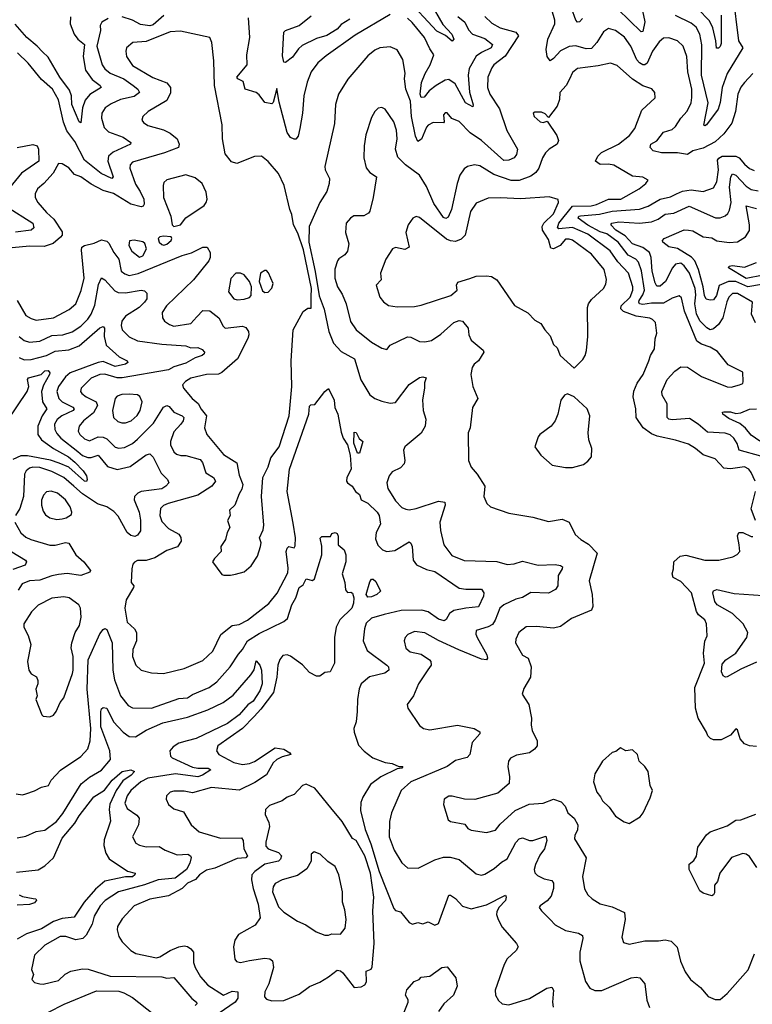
# Model space of a CAD drawing. Extents: x 1954683 to 2060285, y 904798 to 1016299.
# Tile 363 of 472: x 2011239 to 2015501, y 989902 to 995628. Entities that reach past the tile are written whole.
import ezdxf

# ---------------------------------------------------------------- set-up
doc = ezdxf.new("R2010")
doc.units = 0

msp = doc.modelspace()

# ---------------------------------------------------------------- linework, layer by layer
at = {"layer": '0CON10XD'}
for points in [[(2015387.8, 995775), (2015421.1, 995505), (2015445.3, 995465), (2015354.5, 995315.5), (2015326.1, 995235), (2015314.1, 995145.9), (2015302.2, 995107.8), (2015235, 995016), (2015225, 995010.6), (2015219.2, 995015), (2015243.3, 995145), (2015205.2, 995305), (2015207.7, 995482.3), (2015195.7, 995545), (2015174.7, 995585), (2015145, 995608.8), (2015055, 995653.6)], [(2013628.9, 995725), (2013700.8, 995600.8), (2013753.8, 995545), (2013765.4, 995514.6), (2013755, 995503.5), (2013715.9, 995535.9), (2013665, 995561.8), (2013485, 995757.8)], [(2014849.5, 995745), (2014876.6, 995616.6), (2014865, 995559.2), (2014855, 995558.1), (2014719.6, 995689.6)], [(2015505, 995315.5), (2015456.4, 995263.6), (2015433.6, 995236.4), (2015416.8, 995195), (2015402.7, 995095), (2015382.5, 995027.5), (2015335.9, 994964.1), (2015285, 994918.5), (2015215, 994881.8), (2015155, 994865.3), (2015125, 994845.3), (2015065, 994853.8), (2014973.5, 994853.5), (2014925, 994865.5), (2014906.4, 994885), (2014911.1, 994905), (2014946.5, 994923.5), (2014985, 994974.4), (2015035, 994989.2), (2015055, 995007.3), (2015084.6, 995055), (2015122.7, 995097.3), (2015144.7, 995145), (2015150, 995175), (2015148.8, 995225), (2015126.5, 995325), (2015119.7, 995415), (2015098.5, 995475), (2015065.8, 995505), (2015015, 995523.5), (2014985, 995521.1), (2014959.5, 995500.5), (2014921.2, 995445), (2014889.3, 995375), (2014875, 995365.9), (2014865, 995366.8), (2014845, 995377.1), (2014828.4, 995395), (2014794.1, 995475), (2014757.2, 995527.2), (2014705, 995566.4), (2014665, 995576.5), (2014635, 995557.1), (2014597.5, 995495), (2014565, 995461.1), (2014535, 995459.1), (2014475, 995476.8), (2014435, 995473.2), (2014385, 995446.6), (2014345, 995401.8), (2014325, 995390), (2014306.7, 995415), (2014302.7, 995455), (2014311, 995515), (2014351.3, 995605), (2014352, 995625), (2014333.8, 995685)], [(2014513.3, 995635), (2014495, 995615.7), (2014485, 995614.3), (2014475, 995626.2), (2014449.2, 995695)], [(2015320.3, 995655), (2015320.5, 995490.5), (2015315, 995472.2), (2015305, 995463.1), (2015292.1, 995462.1), (2015289.7, 995505), (2015271, 995581), (2015251.9, 995621.9), (2015185, 995691.1)], [(2011534.1, 995645.9), (2011533.3, 995605), (2011555.9, 995545), (2011577.5, 995515), (2011616.6, 995485), (2011607.5, 995415), (2011621.4, 995335), (2011660.3, 995280.3), (2011707.1, 995245), (2011711.9, 995235), (2011646.6, 995193.4), (2011619.9, 995160.1), (2011604.2, 995115), (2011595, 995028.8), (2011585, 995034.3), (2011542.4, 995135), (2011540.9, 995185), (2011529.5, 995219.5), (2011473.1, 995295), (2011405, 995410), (2011371.5, 995441.5), (2011341.2, 995475), (2011280.6, 995525), (2011211.5, 995601.5)], [(2011754, 995636), (2011716.9, 995615), (2011707.8, 995595), (2011708.2, 995565), (2011687.9, 995475), (2011718.6, 995365), (2011735, 995342), (2011765, 995318.4), (2011844.5, 995284.5), (2011899.6, 995245), (2011925.5, 995225), (2011935.5, 995205), (2011905, 995182.3), (2011825.7, 995165), (2011770.2, 995139.8)], [(2012077.7, 995652.3), (2012015, 995598.9), (2011995, 995591.9), (2011941.2, 995601.2), (2011894.3, 995625), (2011835, 995644.5)], [(2013395, 995659.1), (2013191, 995539), (2013021.9, 995418.1), (2012973.2, 995376.8), (2012935.4, 995324.6), (2012911.2, 995265), (2012891.1, 995185), (2012884.6, 995085.4), (2012867.8, 994995), (2012858.3, 994951.7), (2012846.3, 994933.7), (2012835, 994932.7), (2012815, 994943.8), (2012795, 994972.5), (2012748.5, 995148.5), (2012735, 995227.5), (2012713.8, 995146.2), (2012705, 995140), (2012665, 995146), (2012632, 995192), (2012615.4, 995205.4), (2012551.4, 995225), (2012539.4, 995269.4), (2012508.6, 995285), (2012501.3, 995295), (2012562.7, 995365), (2012560.4, 995425), (2012578.5, 995525), (2012569.7, 995639.7)], [(2013158.8, 995631.2), (2013109.9, 995600.1), (2013085, 995573.7), (2013025, 995537.3), (2012965, 995519.2), (2012882.4, 995477.6), (2012860.5, 995459.5), (2012825, 995410), (2012785, 995380), (2012775, 995382), (2012767.8, 995417.8), (2012774.7, 995555.3), (2012785, 995565.5), (2012865, 995594.2), (2012935, 995650)], [(2013945, 995647.8), (2013985, 995608.5), (2014035, 995580.3), (2014125, 995556.6), (2014140, 995535), (2014064.2, 995415.8), (2013997.5, 995365), (2013985, 995348.6), (2013963.2, 995295), (2013960.4, 995235), (2013974.8, 995194.8), (2014030.6, 995110.6), (2014073.4, 994983.4), (2014134.3, 994875), (2014130, 994845), (2014115.9, 994824.1), (2014085, 994811.8), (2014055, 994809.1), (2013925, 994926), (2013860.5, 994970.5), (2013795, 995037.1), (2013753.6, 995053.6), (2013725, 995087.5), (2013713.4, 995086.6), (2013704.3, 995075), (2013709.2, 995035), (2013705, 995028.8), (2013645, 995030.9), (2013615.4, 995015), (2013605, 995003.6), (2013576.6, 994933.4), (2013555, 994920.6), (2013540.8, 994950.8), (2013517.9, 995065), (2013513.4, 995155), (2013485.9, 995225), (2013476.7, 995285), (2013481.7, 995318.3), (2013466.9, 995396.9), (2013435, 995452.5), (2013395, 995470.6), (2013335, 995464.5), (2013305, 995451.5), (2013265, 995418.6), (2013147.8, 995282.2), (2013093.3, 995195), (2013075.4, 995135), (2013069.6, 995025), (2013014.4, 994775), (2013016.9, 994755), (2013041.5, 994705), (2013039.4, 994675), (2013025, 994630), (2012984.7, 994565.3), (2012923.5, 994425), (2012920.4, 994335), (2012956.9, 994163.1), (2012981.4, 994021.4), (2013010.2, 993945), (2013037.5, 993815), (2013065, 993746.7), (2013108.6, 993698.6), (2013186.7, 993656.7), (2013224.2, 993534.2), (2013275, 993447.1), (2013305, 993424.3), (2013345, 993409.4), (2013395, 993398.1), (2013425, 993401.4), (2013505, 993505.7), (2013565, 993547.3), (2013585, 993550.5), (2013603.3, 993545), (2013594.1, 993515.9), (2013594.7, 993485), (2013582.7, 993417.3), (2013585.3, 993355.3), (2013602.3, 993305), (2013597.1, 993265), (2013575, 993224.5), (2013493.5, 993156.5), (2013480, 993145), (2013471.9, 993125), (2013480, 993065), (2013475.8, 993045), (2013455, 993022), (2013405, 992998.8), (2013387.5, 992975), (2013375.6, 992935), (2013381.4, 992901.4), (2013425, 992830.8), (2013462.2, 992792.2), (2013485, 992781.4), (2013505, 992778.6), (2013545, 992785.5), (2013675, 992827.3), (2013713, 992823), (2013714.5, 992805), (2013683.3, 992706.7), (2013687.7, 992657.7), (2013706.9, 992575), (2013752.7, 992512.7), (2013825, 992482.5), (2014015, 992477.3), (2014075, 992459.2), (2014115, 992464), (2014165, 992479.4), (2014255, 992455.4), (2014355, 992460), (2014385, 992454.3), (2014396.2, 992446.2)], [(2013787.5, 995647.5), (2013829.4, 995615), (2013849.4, 995569.4), (2013874, 995544), (2013945, 995519.2), (2013990, 995485), (2013981.9, 995465), (2013925, 995438.6), (2013893.9, 995416.1), (2013854.5, 995345.5), (2013847.8, 995305), (2013855, 995207.5), (2013877.1, 995132.9), (2013875, 995121.2), (2013831.8, 995145), (2013771.4, 995255), (2013735, 995281), (2013715, 995276), (2013661.3, 995245), (2013622, 995215), (2013591.3, 995178.7), (2013575, 995175.5), (2013568.6, 995195), (2013577.3, 995262.7), (2013597.6, 995315), (2013627.4, 995365), (2013648.5, 995425), (2013625, 995458.1), (2013593.3, 995525), (2013521.9, 995611.9), (2013495, 995637.4)], [(2012465, 992396.7), (2012495, 992404), (2012545, 992418), (2012585, 992451.2), (2012621.7, 992508.3), (2012640, 992565), (2012643.8, 992585), (2012633.5, 992615), (2012655, 992662), (2012659.4, 992689.4), (2012645.6, 992855), (2012654.2, 992965), (2012685, 993027.5), (2012700, 993080), (2012748.8, 993145), (2012805.6, 993324.4), (2012822.9, 993495), (2012817.7, 993645), (2012828.9, 993825), (2012888.3, 993931.7), (2012915, 993950), (2012935, 993950), (2012933.9, 994016.1), (2012935.9, 994065), (2012889.3, 994289.3), (2012856.5, 994386.5), (2012832.3, 994435), (2012822.7, 994495), (2012810.4, 994525), (2012777.2, 994665), (2012744.7, 994734.7), (2012685, 994803.1), (2012645, 994834.4), (2012605, 994832.2), (2012502.4, 994792.4), (2012470.8, 994800.8), (2012435, 994847.5), (2012419.6, 994935), (2012416.2, 995016.2), (2012373, 995245), (2012368.3, 995388.3), (2012356.6, 995495), (2012345, 995524.3), (2012175, 995562.2), (2012115, 995557.7), (2011975, 995502.2), (2011896.7, 995495), (2011860.8, 995465), (2011855.6, 995445), (2011860.6, 995415), (2011895, 995362.7), (2012012.5, 995292.5), (2012095, 995261.6), (2012117, 995235), (2012116.9, 995203.1), (2012095, 995159.4), (2011986.3, 995093.7), (2011955.8, 995065), (2011950, 995045), (2011959.8, 995029.8), (2011985, 995013.8), (2012075, 994988.1), (2012115, 994968.9), (2012154.5, 994935), (2012166.2, 994905), (2012161.9, 994885), (2012081.4, 994855), (2011895, 994799.4), (2011881.1, 994785), (2011880.4, 994765), (2011912.3, 994672.3), (2011940.1, 994630.1), (2011960.3, 994585), (2011963.1, 994555), (2011956.8, 994543.2), (2011945, 994539.3), (2011885, 994556.2), (2011785, 994617), (2011725, 994634.8), (2011655, 994672), (2011595, 994714.4), (2011558.2, 994728.2), (2011525, 994767.1), (2011485, 994790.6), (2011465, 994791.9), (2011433.7, 994736.3), (2011379.4, 994675), (2011343.3, 994645), (2011328.2, 994615), (2011328.2, 994595), (2011344.8, 994564.8), (2011395, 994506.2), (2011438.3, 994468.3), (2011486.5, 994395), (2011485.3, 994375), (2011477.1, 994362.9), (2011432.6, 994327.4), (2011380.5, 994309.5), (2011295, 994310.7), (2011195, 994300.6)], [(2011770.2, 995139.8), (2011736.4, 995115), (2011716.2, 995085), (2011715.3, 995055), (2011730.8, 995000.8), (2011756.1, 994976.1), (2011840, 994945), (2011886.2, 994915), (2011883.3, 994905), (2011782, 994858), (2011755.4, 994835), (2011750.7, 994805), (2011782.2, 994715), (2011775, 994705.7), (2011713.3, 994733.3), (2011615, 994811.1), (2011560.2, 994920.2), (2011512.3, 994982.3), (2011492.9, 995032.9), (2011465, 995161.4), (2011429.1, 995225), (2011365, 995281.2), (2011287.8, 995375), (2011225.6, 995435)], [(2015517.5, 992945), (2015494.4, 992995), (2015481.4, 993015), (2015455, 993027.5), (2015375, 993015.6), (2015335, 993020.8), (2015284.1, 993074.1), (2015215, 993096.9), (2015170.8, 993135), (2015130.2, 993160.2), (2015055, 993183.6), (2014946.7, 993206.7), (2014915, 993220), (2014865.6, 993255), (2014825.6, 993315), (2014824.4, 993365), (2014807.8, 993435), (2014812.5, 993467.5), (2014830.8, 993515), (2014865.8, 993565), (2014900, 993645), (2014909.4, 993675), (2014932.9, 993715), (2014936.8, 993773.2), (2014946, 993805), (2014937, 993867), (2014921.2, 993885), (2014905, 993891.9), (2014825, 993903.7), (2014751.4, 993931.4), (2014736.5, 993946.5), (2014738.2, 993965), (2014791, 994015), (2014805.9, 994055), (2014805.6, 994075), (2014781.4, 994155), (2014719.2, 994219.2), (2014674.2, 994285), (2014545, 994381.2), (2014455, 994420.7), (2014375, 994411.1), (2014367.4, 994417.4), (2014375.9, 994445), (2014455, 994544.8), (2014564, 994546), (2014595, 994553.1), (2014665, 994584.3), (2014735.7, 994585), (2014842.5, 994645), (2014881.2, 994675), (2014895.8, 994695.8), (2014865, 994712.5), (2014805, 994718.9), (2014695, 994781.8), (2014665, 994788.8), (2014615.7, 994785.7), (2014588.8, 994805), (2014602, 994835), (2014623.7, 994856.3), (2014721.9, 994905), (2014786.9, 994955), (2014817.3, 994995), (2014858.1, 995101.9), (2014935.7, 995174.3), (2014934, 995205), (2014916.4, 995226.4), (2014865, 995244.4), (2014805, 995282.1), (2014715, 995362.2), (2014676.2, 995376.2), (2014605, 995359.4), (2014485, 995345.5), (2014455, 995321.4), (2014438.2, 995281.8), (2014418.5, 995245), (2014381.5, 995205), (2014380, 995165), (2014365, 995126), (2014315, 995060), (2014295, 995080), (2014275, 995090), (2014235, 995090), (2014226.7, 995085), (2014232.5, 995065), (2014266.7, 995035), (2014285, 995030), (2014308.3, 995038.3), (2014363.1, 994955), (2014374.4, 994925), (2014365.8, 994905), (2014318.6, 994875), (2014298.5, 994855), (2014280.9, 994825), (2014259.6, 994765), (2014240.8, 994739.2), (2014211.6, 994718.4), (2014145, 994693.2), (2014097.6, 994692.4), (2013997.8, 994727.8), (2013915, 994778.5), (2013885, 994783.5), (2013845, 994775.5), (2013825, 994761.9), (2013799.6, 994725), (2013783.5, 994676.5), (2013750.3, 994525), (2013730.9, 994479.1), (2013717.1, 994472.9), (2013705, 994478.2), (2013648.6, 994558.6), (2013605, 994657.8), (2013564.1, 994724.1), (2013483.7, 994783.7), (2013438.6, 994828.6), (2013425.4, 994875), (2013435.4, 994935), (2013431.5, 994985), (2013416.2, 995035), (2013365, 995108), (2013345, 995117.5), (2013325, 995114), (2013304.6, 995095.4), (2013285, 995060), (2013252.2, 994957.8), (2013242.2, 994895), (2013241.9, 994825), (2013255, 994767.5), (2013275, 994740), (2013313.8, 994715), (2013294.5, 994595), (2013275.4, 994514.6), (2013267.2, 994502.8), (2013241.4, 994488.6), (2013182.2, 994487.8), (2013162.9, 994475), (2013138.1, 994445), (2013135, 994390), (2013152.9, 994325), (2013145, 994281.2), (2013129.8, 994260.2), (2013095, 994237.5), (2013087.8, 994225), (2013072, 994178), (2013071.9, 994125), (2013087.8, 994075), (2013115, 994032), (2013138.8, 993975), (2013162.5, 993872.5), (2013195.4, 993825.4), (2013285, 993752.9), (2013345, 993718.8), (2013375, 993710), (2013395, 993736.2), (2013495, 993784.2), (2013515, 993782.9), (2013565, 993757.1), (2013595, 993754.3), (2013635, 993763.1), (2013689.9, 993800.1), (2013765, 993867.1), (2013795, 993878.9), (2013815, 993875.7), (2013848, 993835), (2013851.9, 993795), (2013865, 993764.2), (2013935, 993706.2), (2013940, 993695), (2013908.8, 993645), (2013882.5, 993625), (2013870.6, 993605), (2013863.1, 993565), (2013875.6, 993495.6), (2013904.2, 993425), (2013873.6, 993373.6), (2013859.2, 993255), (2013848, 993225), (2013850, 993065), (2013865, 993026.7), (2013900.8, 992985), (2013945.5, 992915.5), (2013940, 992855), (2013956.2, 992815), (2013977.5, 992795), (2014085, 992757.5), (2014225, 992735.8), (2014315, 992710), (2014393.9, 992723.9), (2014435.9, 992705.9), (2014470, 992635), (2014503.8, 992605), (2014548.9, 992578.9), (2014599.2, 992525), (2014551.4, 992365), (2014568.8, 992285), (2014573.3, 992215), (2014565, 992194.4), (2014448.8, 992145), (2014385, 992098.6), (2014345, 992090), (2014245, 992099.4), (2014185, 992098), (2014143.3, 992065), (2014126.2, 992025), (2014124.2, 992004.2), (2014165, 991933.3), (2014196.2, 991915), (2014214, 991865), (2014211.4, 991805), (2014170.9, 991739.1), (2014162.5, 991705), (2014200, 991645), (2014217.3, 991565), (2014214.5, 991525), (2014219.5, 991495), (2014248.9, 991435), (2014248.5, 991405), (2014234.5, 991385), (2014205, 991363.4), (2014128.9, 991351.1), (2014095, 991334.2), (2014083.3, 991315), (2014079.4, 991285), (2014089.4, 991225), (2014086, 991185), (2014020.8, 991129.2), (2013887.7, 991092.3), (2013827.5, 991095), (2013755, 991112.5), (2013735, 991112), (2013708.8, 991095), (2013704.1, 991064.1), (2013731.2, 990975), (2013745.8, 990965.8), (2013829.5, 990949.5), (2013846.2, 990925), (2013865, 990914.3), (2013955, 990901.4), (2014006.7, 990915), (2014035, 990948.8), (2014122, 991028), (2014203.8, 991065), (2014285, 991071.2), (2014345, 991094.6), (2014389.2, 991079.2), (2014411.8, 991055), (2014428.2, 991015), (2014463.9, 990985), (2014486, 990946), (2014484.6, 990915.4), (2014468.1, 990885), (2014465.7, 990865), (2014534.4, 990754.4), (2014513.8, 990645), (2014525, 990573.3), (2014545, 990538.8), (2014568.8, 990515), (2014615.7, 990485.7), (2014685, 990468.5), (2014758, 990435), (2014760.6, 990395), (2014742.7, 990292.7), (2014751.4, 990261.4), (2014785, 990252), (2014875, 990270.6), (2014955, 990270.6), (2014995, 990276.9), (2015029.7, 990269.7), (2015063.8, 990233.8), (2015083, 990153), (2015110, 990090), (2015142, 990045), (2015199.7, 989999.7), (2015245, 989948), (2015285, 989928.8)], [(2011225, 994884.8), (2011315, 994902.6), (2011340, 994895), (2011347.3, 994875), (2011350.8, 994805), (2011249.7, 994735), (2011178.9, 994651.1)], [(2015550.1, 993090.1), (2015425, 993124.3), (2015413.1, 993163.1), (2015393.3, 993195), (2015373, 993213), (2015342.9, 993222.9), (2015240.3, 993230.3), (2015185.9, 993275.9), (2015135, 993308.4), (2015035, 993301.5), (2015015.5, 993305.5), (2015005.5, 993315.5), (2015005.8, 993395), (2014976.2, 993445), (2014975.4, 993465), (2015005.5, 993535), (2015050.8, 993585), (2015085, 993609.2), (2015125, 993608.2), (2015205, 993552.7), (2015355, 993493.5), (2015378.5, 993491.5), (2015427.5, 993505), (2015445, 993513.3), (2015448.8, 993525), (2015445, 993577.5), (2015360.6, 993620.6), (2015297.7, 993697.7), (2015255, 993722.9), (2015205, 993740.7), (2015179, 993759), (2015106.2, 993933.8), (2015090, 994010), (2015075, 994022.2), (2015035, 994008.2), (2014985, 993979), (2014915, 993980.5), (2014865, 993972.1), (2014845.7, 993975.7), (2014840.2, 993985), (2014842.8, 993995), (2014865, 994028), (2014873.7, 994055), (2014857.3, 994167.3), (2014838.1, 994218.1), (2014822.8, 994235), (2014779, 994259), (2014720.2, 994335), (2014655, 994382.2), (2014615.1, 994395.1), (2014545, 994433.1), (2014488, 994475), (2014491.8, 994485), (2014502.1, 994487.9), (2014612.3, 994497.7), (2014685, 994515.2), (2014845, 994527.1), (2014895, 994544.8), (2014965, 994584.8), (2015025, 994597.6), (2015059.5, 994615), (2015095, 994630.2), (2015145, 994639.2), (2015215, 994629.3), (2015275, 994650.6), (2015295.3, 994685), (2015304.1, 994755), (2015298.7, 994811.3), (2015306.3, 994823.7), (2015325, 994834.6), (2015405, 994834.7), (2015424.1, 994824.1), (2015455, 994787.3), (2015485, 994763.8), (2015511.7, 994751.7)], [(2012135, 994426.2), (2012175, 994434.5), (2012205, 994476.7), (2012312.1, 994547.9), (2012324.2, 994565), (2012328.6, 994585), (2012322.9, 994625), (2012300.8, 994675), (2012259.3, 994709.3), (2012205.5, 994725.5), (2012095, 994697.8), (2012077.9, 994682.1), (2012072.7, 994665), (2012075.3, 994595), (2012118, 994485), (2012126.2, 994435), (2012135, 994426.2)], [(2015519.7, 993865), (2015497, 993915), (2015501.5, 993985), (2015415, 994036.1), (2015385, 994036.3), (2015364.9, 994015.1), (2015352, 993988), (2015330.5, 993895), (2015305, 993855.9), (2015275, 993830.3), (2015255, 993825.4), (2015235.9, 993835.9), (2015195, 993877.5), (2015177.3, 993917.3), (2015166.1, 993975), (2015172.7, 994027.3), (2015168.2, 994065), (2015135, 994154.6), (2015105, 994197.5), (2015085, 994211.8), (2015055, 994207.2), (2015036.8, 994185), (2014996.2, 994105), (2014965, 994079.1), (2014945, 994078.6), (2014935, 994098), (2014919.3, 994165), (2014911.8, 994245), (2014902.4, 994275), (2014865, 994303.9), (2014805, 994325.5), (2014761.5, 994371.5), (2014706.2, 994405), (2014678.5, 994435), (2014684.2, 994445), (2014725, 994453.5), (2014845, 994445.7), (2014915, 994451.8), (2014952.5, 994467.5), (2014995, 994497.3), (2015045, 994504), (2015134, 994544), (2015286.5, 994476.5), (2015315, 994476.1), (2015342.8, 994487.2), (2015359.1, 994500.9), (2015369, 994521), (2015377.3, 994565), (2015368.6, 994655), (2015376.3, 994715), (2015385, 994731.8), (2015405, 994723.5), (2015465, 994659.7), (2015495, 994640), (2015535, 994633)], [(2014465, 993602.5), (2014515, 993652.5), (2014528.8, 993675), (2014536.7, 993705), (2014543.3, 993785), (2014542, 993955), (2014548.6, 993975), (2014565, 994000.8), (2014635.8, 994065), (2014648.9, 994091.1), (2014653, 994117), (2014638.5, 994175), (2014564.6, 994265), (2014455.2, 994345.2), (2014435, 994352.9), (2014415, 994351.1), (2014382.5, 994315), (2014345, 994295.4), (2014328.8, 994298.8), (2014315, 994350.5), (2014281.1, 994405), (2014279.2, 994425), (2014288.8, 994445), (2014345, 994498.5), (2014373.8, 994565), (2014372.5, 994582.5), (2014318.5, 994598.5), (2014153.5, 994586.5), (2014035, 994593.1), (2013965, 994590.5), (2013895, 994561.9), (2013861.9, 994511.9), (2013830.7, 994375), (2013808.2, 994351.8), (2013775, 994337.7), (2013745, 994341.6), (2013722.3, 994352.3), (2013565, 994477.5), (2013545, 994483.8), (2013526.7, 994475), (2013498, 994435), (2013485, 994390), (2013503.8, 994305), (2013478.7, 994291.3), (2013425, 994302.9), (2013407.1, 994295), (2013369.2, 994235), (2013337.8, 994155), (2013340.9, 994115), (2013312.5, 994085), (2013334.6, 994014.6), (2013355, 993987.5), (2013385, 993965.7), (2013435, 993957.5), (2013535, 993960.9), (2013575, 993968.2), (2013746.2, 994025), (2013783.8, 994056.2), (2013780, 994085), (2013788.3, 994101.7), (2013857.4, 994122.6), (2013895, 994136.2), (2013955, 994138.8), (2013984, 994134), (2014014.4, 994115), (2014117, 993967), (2014195, 993923.8), (2014235, 993880), (2014271.7, 993861.7), (2014293.9, 993823.9), (2014325, 993790), (2014345, 993740), (2014365, 993720), (2014383.8, 993675), (2014465, 993602.5)], [(2011162.2, 994542.2), (2011314.5, 994445), (2011321.2, 994418.8), (2011305.3, 994404.7), (2011215, 994392)], [(2015555, 994088.1), (2015475, 994074.8), (2015405, 994106.5), (2015363.5, 994106.5), (2015308.4, 994081.6), (2015292.5, 994025), (2015275, 993999.3), (2015255, 993996.3), (2015232.7, 994002.7), (2015222.1, 994025), (2015215.1, 994075.1), (2015188.7, 994175), (2015166.7, 994226.7), (2015146.5, 994246.5), (2015065, 994297.9), (2015015, 994308.2), (2014980, 994335), (2014979.2, 994345), (2014988, 994355), (2015105, 994406.4), (2015130, 994405), (2015155, 994399.6), (2015215, 994365.3), (2015265, 994358.8), (2015295, 994342.8), (2015367.3, 994332.7), (2015414.1, 994335.9), (2015461.9, 994365), (2015485, 994403.3), (2015484.7, 994435), (2015464.7, 994545.3), (2015525, 994529.4)], [(2011223.3, 993995), (2011275, 993908.5), (2011305, 993890.4), (2011335, 993881.2), (2011436, 993894), (2011526.3, 993943.7), (2011564.7, 993975.3), (2011596.6, 994053.4), (2011613.5, 994125), (2011598.2, 994288.2), (2011600.9, 994305), (2011615, 994315.3), (2011672.1, 994327.9), (2011715, 994347.6), (2011745, 994340.9), (2011758.3, 994328.3), (2011786.1, 994275), (2011815.8, 994235), (2011828.8, 994165), (2011849.6, 994149.6), (2011875, 994141.5), (2011927.8, 994152.2), (2012183.6, 994256.4), (2012238.2, 994271.8), (2012305, 994305.5), (2012330, 994305), (2012347.5, 994275), (2012346.7, 994245), (2012338.9, 994225), (2012249.2, 994115), (2012092.7, 993965), (2012067.8, 993925), (2012070, 993895), (2012082, 993875), (2012110, 993855), (2012135, 993846.2), (2012235, 993861.2), (2012269, 993901), (2012303.4, 993936.6), (2012345, 993935.2), (2012397.3, 993895), (2012422.1, 993845), (2012434.3, 993835), (2012535, 993846.8), (2012555, 993837.8), (2012569.2, 993815), (2012572.3, 993795), (2012566.9, 993775), (2012505.3, 993655), (2012415, 993575.8), (2012395, 993566.9), (2012325, 993564.7), (2012235, 993543.8), (2012203.3, 993525), (2012185.5, 993505), (2012191.8, 993485), (2012242.5, 993425), (2012276.9, 993396.9), (2012294.1, 993364.1), (2012325.8, 993325), (2012313.8, 993253.8), (2012328.1, 993215), (2012425, 993100), (2012501.5, 993051.5), (2012515, 992980), (2012537.5, 992925), (2012531.7, 992898.3), (2012515, 992870), (2012491.2, 992805), (2012460, 992775), (2012463.3, 992745), (2012447.5, 992715), (2012461.2, 992675), (2012446, 992645), (2012435.5, 992604.5), (2012408.8, 992565), (2012411.2, 992535), (2012371.2, 992495), (2012360, 992475), (2012415, 992402.5), (2012427, 992397), (2012465, 992396.7)], [(2011935, 994247.8), (2011955, 994254.7), (2011976.7, 994295), (2011967, 994327), (2011955.5, 994335.5), (2011905, 994346.2), (2011876.9, 994343.1), (2011872.8, 994315), (2011891.7, 994281.7), (2011935, 994247.8)], [(2012076.9, 994316.9), (2012095, 994322.9), (2012120, 994345), (2012124.5, 994355), (2012119.2, 994365), (2012075, 994369.6), (2012053.8, 994365), (2012044.4, 994355.6), (2012051.1, 994335), (2012065, 994321.2), (2012076.9, 994316.9)], [(2015565, 994142.3), (2015465, 994122.3), (2015362, 994185), (2015366.2, 994195), (2015385, 994198.5), (2015455, 994189.5), (2015525, 994216.7)], [(2011235, 993785.3), (2011265, 993762.2), (2011295, 993752.9), (2011355, 993758.8), (2011425, 993791.8), (2011490, 993795), (2011545, 993813.6), (2011595, 993846), (2011635, 993886.1), (2011654.7, 993915), (2011675, 993968), (2011697.3, 994087.3), (2011715, 994126.2), (2011735, 994115.7), (2011791.9, 994051.9), (2011811.7, 994041.7), (2011855, 994038.9), (2011945.5, 994055.5), (2011965, 994050.8), (2011977.6, 994037.6), (2011979.1, 994005), (2011964.1, 993985), (2011933.3, 993955), (2011855.2, 993904.8), (2011833.7, 993875), (2011829.8, 993849.8), (2011835.5, 993825), (2011875, 993783.1), (2011925, 993760.9), (2012065, 993741.9), (2012205, 993731.3), (2012235, 993720.5), (2012275, 993722.5), (2012300.5, 993710.5), (2012313.3, 993695), (2012312, 993685), (2012300, 993675), (2012259, 993661), (2012205, 993630), (2012135, 993610.2), (2012105, 993591), (2011835, 993546.2), (2011805, 993546.1), (2011735, 993566.8), (2011704.2, 993565), (2011655, 993542.8), (2011595.6, 993485), (2011593.5, 993465), (2011600, 993455), (2011625.6, 993435), (2011684.6, 993405), (2011692.3, 993385), (2011667.9, 993342.1), (2011609.2, 993295), (2011584.6, 993265), (2011578.7, 993235), (2011588.2, 993215), (2011615, 993190.9), (2011645, 993178.2), (2011695, 993202.5), (2011725, 993200.2), (2011745, 993189.7), (2011795, 993142.7), (2011815, 993136.6), (2011849.2, 993140.8), (2011895, 993163.4), (2011925, 993189.2), (2012017.9, 993282.1), (2012075, 993374.4), (2012095, 993384.4), (2012108.5, 993378.5), (2012136.5, 993345), (2012184.2, 993325), (2012192.9, 993315), (2012189.1, 993295), (2012176.2, 993275), (2012135, 993231.5), (2012115.8, 993175), (2012116.6, 993155), (2012135.3, 993115.3), (2012151.1, 993101.1), (2012175.4, 993094.6), (2012205, 993093.1), (2012289.6, 993069.6), (2012302.6, 993052.6), (2012322.6, 992992.6), (2012366.5, 992965), (2012377.4, 992945), (2012356.8, 992915), (2012276.1, 992863.9), (2012102.5, 992815), (2012075, 992802.9), (2012057.1, 992785), (2012054.1, 992745), (2012065, 992709.4), (2012105, 992668.5), (2012165, 992635.5), (2012176.1, 992616.1), (2012179, 992595), (2012156.9, 992563.1), (2012095, 992542.1), (2012025, 992498.6), (2011975, 992482.6), (2011925, 992482.1), (2011906.1, 992473.9), (2011897.5, 992462.5), (2011890.4, 992435), (2011888.2, 992355), (2011901.9, 992335), (2011901.2, 992325), (2011858.2, 992255), (2011851.1, 992205), (2011863.2, 992125), (2011906.9, 992085), (2011919.1, 992065), (2011919.1, 992015), (2011897.7, 991965), (2011895.4, 991925.4), (2011914.4, 991875), (2011945.4, 991845.4), (2012005, 991830), (2012075, 991826.5), (2012195, 991855.5), (2012305, 991901.9), (2012363.3, 991955), (2012408.4, 992051.6), (2012475, 992104.6), (2012515, 992111.5), (2012564.2, 992135.8), (2012687.7, 992232.3), (2012737, 992293), (2012798.5, 992411.5), (2012801.7, 992438.3), (2012789.7, 992535), (2012794.7, 992555.3), (2012805, 992564.2), (2012835, 992557.5), (2012840.8, 992569.2), (2012844.2, 992615), (2012830.4, 992700.4), (2012794.5, 992885), (2012808.8, 993015), (2012921.2, 993335), (2012925, 993380), (2012932.5, 993387.5), (2012955, 993390), (2013015, 993466.7), (2013035, 993483.3), (2013069.2, 993415), (2013073.1, 993373.1), (2013090, 993335), (2013109.1, 993229.1), (2013121.5, 993195), (2013145.8, 993155.8), (2013161.7, 993095), (2013167.5, 993015), (2013141.9, 992965), (2013140, 992945), (2013145, 992933.8), (2013172.5, 992915), (2013192.5, 992885), (2013215, 992867.5), (2013226, 992835), (2013265, 992816.4), (2013319.2, 992765), (2013330, 992745), (2013338.5, 992695), (2013312.7, 992645), (2013309.8, 992609.8), (2013321.7, 992571.7), (2013348.8, 992545), (2013375, 992534.4), (2013421.4, 992541.4), (2013505, 992591.9), (2013515, 992584.2), (2013522.9, 992565), (2013527.3, 992485), (2013548, 992458), (2013605, 992430), (2013655, 992418.8), (2013795, 992322.5), (2013835, 992315.4), (2013925, 992316.5), (2013939.4, 992295), (2013938.1, 992275), (2013907.3, 992212.7), (2013835, 992206.2), (2013765, 992192), (2013739.6, 992175), (2013720.4, 992139.6), (2013707.4, 992132.6), (2013675, 992142.1), (2013615.7, 992185), (2013577.5, 992195), (2013457.2, 992192.8), (2013359.1, 992169.1), (2013285, 992147.1), (2013255, 992119.4), (2013244, 992086), (2013237.2, 992015), (2013259.9, 991959.9), (2013374.2, 991875), (2013384.4, 991864.4), (2013385.7, 991845), (2013362.2, 991827.8), (2013273.1, 991806.9), (2013224.5, 991765), (2013213.2, 991736.8), (2013203.8, 991675), (2013202.9, 991605), (2013195.5, 991545), (2013182.7, 991505), (2013184.4, 991485), (2013209.3, 991409.3), (2013243.2, 991373.2), (2013294, 991335), (2013365, 991308.1), (2013405, 991301.8), (2013445, 991285.6), (2013467.5, 991285), (2013462.5, 991275), (2013435, 991271.4), (2013339.4, 991225), (2013279.1, 991180.9), (2013234.3, 991105.7), (2013223.5, 991075), (2013221.2, 991028.8), (2013248.6, 990918.6), (2013281.5, 990835), (2013329.8, 990675), (2013415, 990458.6), (2013425, 990448.1), (2013455, 990438.6), (2013505, 990376.7), (2013525, 990368.5), (2013555, 990377.1), (2013585, 990370), (2013615, 990381.9), (2013655, 990361.9), (2013675, 990370.8), (2013735, 990536), (2013745, 990536), (2013775, 990517.1), (2013815, 990472.1), (2013865, 990456.4), (2013955, 990479.3), (2014065, 990536.2), (2014069.2, 990525), (2014064.4, 990505), (2014026.2, 990465), (2014015, 990440), (2014013.3, 990423.3), (2014023.4, 990395), (2014045, 990349.4), (2014130, 990255), (2014139.2, 990235), (2014127.5, 990215), (2014075, 990165.7), (2014057.3, 990132.7), (2014005.6, 989984.4), (2014006.5, 989955), (2014025, 989923.8), (2014045, 989904.7), (2014085, 989898.5), (2014205, 989935.4), (2014305, 989994.7), (2014335, 990001.5), (2014344.2, 989984.2), (2014338.9, 989915), (2014343.1, 989885)], [(2012505, 993999.2), (2012545, 994003.1), (2012575, 994013.1), (2012585, 994023.8), (2012587.3, 994075), (2012576.2, 994106.2), (2012545, 994144.4), (2012522.5, 994155), (2012495.7, 994154.3), (2012467, 994123), (2012453.8, 994045), (2012485, 994004.2), (2012505, 993999.2)], [(2012665, 994042), (2012685, 994043.3), (2012705, 994067.5), (2012713.3, 994095), (2012687, 994157), (2012675, 994170), (2012665, 994170), (2012640, 994155), (2012631.9, 994105), (2012651.7, 994051.7), (2012665, 994042)], [(2011235, 993663.2), (2011265, 993650.8), (2011305, 993651.2), (2011394.4, 993675), (2011445, 993700), (2011525, 993708.1), (2011585, 993731.9), (2011705, 993837.1), (2011725, 993844.4), (2011731.5, 993835), (2011730, 993785), (2011742.5, 993735), (2011818.1, 993668.1), (2011864, 993645), (2011867.5, 993635), (2011855, 993624.7), (2011795, 993612), (2011725, 993640.6), (2011695, 993634.8), (2011532.5, 993575), (2011505, 993551.2), (2011463.8, 993495), (2011454.3, 993465), (2011466.6, 993425), (2011486.4, 993406.4), (2011547.3, 993375), (2011555.4, 993365), (2011549.1, 993355), (2011484.8, 993325.2), (2011457.7, 993302.3), (2011442, 993275), (2011443.5, 993245), (2011455, 993221.2), (2011478.2, 993195), (2011576.3, 993116.3), (2011605, 993094), (2011635, 993082.9), (2011655, 993082.7), (2011695, 993095.3), (2011749.9, 993029.9), (2011805, 993012.4), (2011880.9, 993029.1), (2011975, 993098.2), (2011995, 993102.9), (2012015, 993084), (2012061.2, 992991.2), (2012098.1, 992955), (2012107.1, 992935), (2012089.5, 992915), (2012065, 992900.5), (2011945.8, 992885), (2011926.2, 992875), (2011906.8, 992855), (2011905.3, 992835), (2011934.7, 992765), (2011941.5, 992718.5), (2011940.8, 992655), (2011925, 992630), (2011907.8, 992622.2), (2011885, 992629.1), (2011865, 992646.4), (2011810.9, 992740.9), (2011787.4, 992767.4), (2011745.4, 992795.4), (2011691.8, 992811.8), (2011605, 992870), (2011554.3, 992915), (2011495.3, 992965), (2011425, 993000.7), (2011355, 993023), (2011315, 993025.7), (2011295, 993020.3), (2011276.8, 993005), (2011267.6, 992985), (2011261, 992855), (2011240, 992785), (2011214.6, 992745)], [(2011165, 993293.4), (2011283.2, 993466.8), (2011291.3, 993495), (2011284.5, 993535), (2011290, 993545), (2011364.6, 993565.4), (2011385, 993586), (2011405, 993588.2), (2011414.3, 993575), (2011411.4, 993565), (2011377.3, 993502.7), (2011365.2, 993465), (2011372.3, 993405), (2011396.6, 993365), (2011369.3, 993325), (2011344.4, 993265), (2011343.8, 993215), (2011364.9, 993184.9), (2011435, 993133.7), (2011523.6, 993085), (2011558.9, 993055), (2011607.3, 993005), (2011626.6, 992975), (2011631.1, 992955), (2011626.8, 992943.2), (2011615, 992944.6), (2011524.9, 993024.9), (2011468.6, 993048.6), (2011417.1, 993067.1), (2011285, 993092.6), (2011245, 993090.9), (2011199, 993071)], [(2011833, 993283), (2011855, 993283.8), (2011887.8, 993295), (2011922.7, 993327.3), (2011940, 993355), (2011950.5, 993405), (2011936.9, 993436.9), (2011925, 993445.6), (2011875, 993450.8), (2011832.4, 993447.6), (2011805, 993438.6), (2011793.5, 993425), (2011778.5, 993355), (2011785.4, 993315.4), (2011810.5, 993290.5), (2011833, 993283)], [(2014415, 993023.5), (2014455, 993024.5), (2014518.3, 993041.7), (2014545, 993060), (2014565, 993086.7), (2014568.1, 993135), (2014550.8, 993185), (2014545.8, 993225), (2014556, 993325), (2014540.8, 993365), (2014465, 993435.4), (2014425, 993453.3), (2014407.5, 993445), (2014386.7, 993415), (2014368.8, 993335), (2014353.3, 993295), (2014330, 993265), (2014265, 993216.7), (2014255, 993202.5), (2014236.2, 993145), (2014270, 993095), (2014337.1, 993037.1), (2014415, 993023.5)], [(2015545, 993176.7), (2015495, 993212.5), (2015461.8, 993251.8), (2015428.9, 993278.9), (2015365, 993308), (2015330, 993335), (2015327.5, 993345), (2015335, 993347.1), (2015375, 993347.5), (2015405, 993338.9), (2015435, 993342.5), (2015485, 993363.6), (2015525, 993365.3)], [(2013215, 993106.7), (2013205, 993106.7), (2013182.5, 993165), (2013185, 993228.8), (2013196.7, 993226.7), (2013213.1, 993193.1), (2013234.2, 993174.2), (2013215, 993106.7)], [(2011455, 992722.2), (2011485, 992724.4), (2011508.9, 992731.1), (2011539.4, 992750.6), (2011542.5, 992765), (2011532.5, 992795), (2011504.6, 992835), (2011459.4, 992875), (2011422.8, 992887.2), (2011395, 992882.2), (2011377.4, 992862.6), (2011366.6, 992833.4), (2011365.4, 992805), (2011375, 992770), (2011389.4, 992749.4), (2011415, 992731.9), (2011455, 992722.2)], [(2015520, 992715), (2015494.2, 992784.2), (2015520.5, 992885)], [(2011210.4, 992705), (2011245, 992644.5), (2011275, 992618.5), (2011304.4, 992605.6), (2011415, 992572.2), (2011445, 992572.8), (2011505, 992587.9), (2011524.6, 992584.6), (2011564.6, 992515), (2011611.5, 992475), (2011651.2, 992425), (2011647.5, 992415), (2011594.6, 992395.4), (2011515, 992407.3), (2011465, 992402.3), (2011425, 992394.3), (2011355, 992368.1), (2011296.2, 992365), (2011253.6, 992346.4), (2011229.5, 992309.5)], [(2011274.3, 991125.7), (2011325, 991142.9), (2011365, 991165.5), (2011406.2, 991175), (2011422, 991205), (2011477, 991263), (2011595, 991342.5), (2011635, 991387.5), (2011648.8, 991435), (2011652, 991505), (2011630.4, 991735), (2011636.3, 991905), (2011705, 992055.8), (2011725, 992082), (2011735, 992088), (2011745, 992081.2), (2011776.5, 992005), (2011781, 991845), (2011789.5, 991789.5), (2011825.4, 991695), (2011869.3, 991639.3), (2011895, 991625.5), (2012005.3, 991624.7), (2012165, 991679.6), (2012215, 991684.7), (2012245, 991703.4), (2012341.9, 991745), (2012385, 991777.9), (2012463.3, 991865), (2012511.2, 991938.8), (2012535.9, 991965), (2012564.5, 992015.5), (2012631.1, 992058.9), (2012775, 992127.5), (2012797.7, 992145), (2012822.6, 992225), (2012845.3, 992265), (2012863.8, 992325), (2012888.2, 992341.8), (2012905, 992376.9), (2012943, 992367), (2012954.4, 992375.6), (2012997.5, 992515), (2012997.3, 992567.3), (2012987, 992613), (2012997, 992623), (2013047, 992623), (2013055, 992640), (2013073.6, 992646.4), (2013085, 992640), (2013092.5, 992625), (2013092, 992575), (2013126.2, 992545), (2013135.3, 992515.3), (2013135.8, 992475), (2013114.1, 992405), (2013131.1, 992355), (2013135, 992312.5), (2013145, 992297.5), (2013165, 992299.4), (2013175, 992293.1), (2013183.3, 992265), (2013181.1, 992235), (2013170.2, 992205), (2013101.2, 992138.8), (2013079.4, 992095), (2013070, 992035), (2013069.4, 991885), (2013045, 991836), (2013015, 991832), (2012985, 991810), (2012965, 991809.4), (2012925, 991832.2), (2012885, 991875.4), (2012815, 991927.3), (2012795, 991934.4), (2012770, 991930), (2012753, 991907), (2012741.3, 991875), (2012735.3, 991805), (2012715.3, 991715), (2012642.6, 991617.4), (2012603.4, 991576.6), (2012534.2, 991505.8), (2012392.5, 991405), (2012382.9, 991375), (2012396.7, 991355), (2012485, 991307.8), (2012535, 991296.9), (2012575, 991301.6), (2012605, 991313.1), (2012725, 991393.2), (2012775.7, 991385), (2012810.8, 991365), (2012816.2, 991355), (2012765, 991341.9), (2012735, 991326.5), (2012713.8, 991306.2), (2012675, 991237.3), (2012607.7, 991192.3), (2012515, 991146.4), (2012355, 991162.7), (2012245, 991131.5), (2012195, 991140.6), (2012135, 991141.4), (2012113.3, 991135), (2012093.8, 991115), (2012090, 991095), (2012104.4, 991064.4), (2012135, 991038), (2012191.5, 991021.5), (2012235.8, 990945), (2012283.3, 990905), (2012408, 990868), (2012529.5, 990869.5), (2012538.8, 990855), (2012542.8, 990805), (2012564.5, 990765), (2012555, 990753.9), (2012505, 990750.3), (2012375, 990694), (2012325, 990680.9), (2012285.8, 990655), (2012261.7, 990628.3), (2012215, 990606.9), (2012184.4, 990575.6), (2012105, 990532.5), (2011996, 990514), (2011904.8, 990475.2), (2011835, 990398.1), (2011808.5, 990355), (2011805.5, 990335), (2011816.3, 990296.3), (2011835.7, 990265), (2011884.5, 990214.5), (2011915, 990196.5), (2012035, 990172.6), (2012055, 990177.7), (2012115, 990214.3), (2012165, 990235.3), (2012195, 990242), (2012215, 990237.7), (2012234.1, 990225), (2012249.2, 990205), (2012250, 990145), (2012260.6, 990115), (2012291.4, 990061.4), (2012332.8, 990012.8), (2012425, 989955.5), (2012475, 989977.5), (2012508.6, 989975), (2012507.3, 989937.3), (2012492.7, 989915), (2012399.8, 989850.2)], [(2015525, 991401.8), (2015485, 991405.4), (2015456.5, 991416.5), (2015430.6, 991445), (2015415, 991497.5), (2015405, 991503.3), (2015375, 991466.2), (2015320.7, 991439.3), (2015275, 991440.8), (2015257.5, 991447.5), (2015242.9, 991462.9), (2015235.5, 991485), (2015186.5, 991566.5), (2015170.3, 991625), (2015167.2, 991745), (2015223.8, 991885), (2015216.7, 991943.3), (2015225.8, 992014.2), (2015238, 992045), (2015234.2, 992115), (2015225, 992137.5), (2015187.9, 992167.9), (2015175.7, 992185.7), (2015147.9, 992295), (2015085, 992361.4), (2015041.4, 992385), (2015034.4, 992405), (2015042.9, 992435), (2015044.4, 992475), (2015081.4, 992508.6), (2015115, 992513.6), (2015225, 992485.5), (2015305.7, 992485.7), (2015387.5, 992505), (2015412.6, 992517.4), (2015428.6, 992535), (2015425.5, 992575), (2015414.3, 992625.7), (2015423.3, 992645), (2015445, 992645.6), (2015495, 992622.5), (2015505, 992623.1)], [(2011192.9, 992532.9), (2011272, 992485), (2011279.2, 992475), (2011270, 992455), (2011199, 992431)], [(2014396.2, 992446.2), (2014395.6, 992435), (2014371.8, 992395), (2014369.2, 992335), (2014356, 992315), (2014315, 992292.7), (2014212.3, 992297.7), (2014165, 992268.2), (2014125, 992257.6), (2014055, 992225.3), (2014032.5, 992205), (2014005.3, 992135), (2013988.8, 992111.2), (2013965, 992096.3), (2013894.5, 992075.5), (2013892.2, 992055), (2013900.9, 992035), (2013957.1, 991935), (2013960.6, 991915), (2013954.3, 991905.7), (2013925, 991909.6), (2013794.1, 991964.1), (2013675, 992017.3), (2013595, 992063.1), (2013535, 992070), (2013497.6, 992052.4), (2013482, 992035), (2013475.7, 992015), (2013485, 991973.8), (2013511.2, 991951.2), (2013575, 991937.7), (2013622.5, 991905), (2013630.9, 991895), (2013632.3, 991875), (2013613.8, 991846.2), (2013559.5, 991765), (2013530.6, 991695), (2013493.8, 991645), (2013496.2, 991625), (2013564.2, 991524.2), (2013587.5, 991505), (2013625, 991498.9), (2013785, 991525.5), (2013883.8, 991505), (2013915, 991486.2), (2013916.2, 991475), (2013871.9, 991425), (2013856.9, 991355), (2013842.2, 991337.8), (2013775, 991319.5), (2013725.2, 991284.8), (2013514.2, 991195), (2013457.8, 991145), (2013401.4, 991015), (2013389.5, 990965), (2013389.2, 990875), (2013417.3, 990797.3), (2013462.2, 990725), (2013495, 990695.6), (2013556.6, 990693.4), (2013655, 990742.2), (2013705, 990756.9), (2013743, 990757), (2013795, 990743.1), (2013895, 990661.4), (2013925, 990653.3), (2013945, 990658.1), (2013998.8, 990691.2), (2014041.8, 990728.2), (2014075, 990747.5), (2014125, 990843.5), (2014145, 990864.5), (2014165, 990870.5), (2014205, 990854.5), (2014225, 990853.6), (2014299.1, 990879.1), (2014306.2, 990855), (2014292.5, 990805), (2014265, 990768.9), (2014239.3, 990715), (2014231.8, 990685), (2014236.4, 990666.4), (2014251.1, 990651.1), (2014290.9, 990630.9), (2014335, 990620.8), (2014345, 990606.7), (2014345.4, 990575), (2014330.1, 990529.9), (2014307.2, 990502.8), (2014266.7, 990475), (2014262, 990465), (2014274, 990445), (2014324.2, 990395), (2014355, 990364.2), (2014415, 990330.8), (2014490, 990315), (2014512.5, 990302.5), (2014515.5, 990285), (2014497.9, 990205), (2014497.3, 990155), (2014531.4, 990035), (2014556.2, 989995), (2014585, 989981.4), (2014625, 989982.2), (2014796.7, 990055), (2014825, 990060), (2014846.2, 990055), (2014875, 990020), (2014887.5, 989925), (2014903.7, 989883.7)], [(2013265, 992269.4), (2013254.3, 992285), (2013275, 992358), (2013285, 992374), (2013295, 992374.2), (2013310.9, 992360.9), (2013337.5, 992305), (2013317.5, 992285), (2013285, 992272.2), (2013265, 992269.4)], [(2015525, 991892.3), (2015435, 991851.6), (2015355, 991807.1), (2015344.3, 991804.3), (2015332.1, 991812.1), (2015322.1, 991835), (2015325, 991880), (2015347.1, 991905), (2015405, 991943.5), (2015468.8, 992035), (2015475.5, 992065), (2015447.7, 992115), (2015386.7, 992175), (2015297.1, 992225), (2015283.6, 992245), (2015270.9, 992295), (2015275, 992307.1), (2015295, 992313.5), (2015395, 992291.9), (2015565, 992278.8)], [(2011415, 991573.3), (2011435, 991583.3), (2011451.2, 991605), (2011473.3, 991656.7), (2011495.8, 991685), (2011545.6, 991825), (2011550.5, 991845), (2011550, 991925), (2011538.6, 991975), (2011542.5, 992005), (2011561.2, 992065), (2011586, 992105), (2011596.8, 992153.2), (2011592.9, 992205), (2011582, 992225), (2011526.7, 992265), (2011495, 992271.4), (2011425, 992264.2), (2011347, 992223), (2011307.5, 992185), (2011262, 992115), (2011263.8, 992095), (2011287.6, 992047.6), (2011302.9, 991995), (2011284.3, 991895), (2011292, 991845), (2011305, 991823.8), (2011335.9, 991805.9), (2011343.8, 991785), (2011343.8, 991765), (2011333.3, 991735), (2011340, 991695), (2011333.3, 991675), (2011367.5, 991585), (2011375, 991577.5), (2011415, 991573.3)], [(2011225, 990870), (2011275, 990880), (2011335, 990906.9), (2011385, 990913.6), (2011452.1, 990965), (2011489, 991011), (2011596.9, 991183.1), (2011645, 991222.5), (2011715, 991263.2), (2011768, 991325), (2011762.9, 991375), (2011711, 991515), (2011710, 991605), (2011715, 991620), (2011725, 991628.8), (2011746.5, 991625), (2011785.2, 991545.2), (2011840, 991485), (2011875, 991458.8), (2011911.9, 991458.1), (2011974.8, 991495.2), (2012071.2, 991538.8), (2012215, 991572.1), (2012334.2, 991615), (2012422.8, 991657.2), (2012480.4, 991699.6), (2012582.8, 991817.2), (2012603.2, 991846.8), (2012615, 991900), (2012635, 991873.8), (2012645.9, 991845), (2012648.7, 991765), (2012636.3, 991725), (2012597, 991665), (2012566.8, 991643.2), (2012515, 991584.8), (2012448.2, 991535), (2012265, 991448.4), (2012214.1, 991434.1)], [(2012214.1, 991434.1), (2012165, 991420), (2012131.5, 991398.5), (2012112.5, 991375), (2012115.6, 991345), (2012125, 991334.6), (2012245, 991281.2), (2012275, 991274.8), (2012335, 991275.8), (2012350, 991265), (2012302.7, 991235), (2012275, 991224.8), (2012145, 991242.9), (2011985, 991217.4), (2011943.2, 991195), (2011886.2, 991145), (2011865, 991114.5), (2011851.1, 991071.1), (2011865, 991040), (2011921.2, 991001.2), (2011934, 990984), (2011930.4, 990945), (2011895.8, 990875), (2011915, 990839.2), (2011935, 990827.8), (2011975, 990818.5), (2012049.8, 990819.8), (2012085, 990798.2), (2012155, 990771.6), (2012216.2, 990775), (2012232.9, 990765), (2012236.9, 990755), (2012228.1, 990721.9), (2012209.3, 990685), (2012143.3, 990635), (2012045, 990624.8), (2011965, 990595.7), (2011813.4, 990556.6), (2011736.2, 990505), (2011706.6, 990475), (2011672.2, 990415), (2011661.3, 990368.7), (2011625.3, 990304.7), (2011605.7, 990285), (2011565, 990276.9), (2011506.6, 990296.6), (2011475, 990295.3), (2011384.3, 990245), (2011325, 990187.1), (2011307.5, 990105), (2011318.6, 990075), (2011310, 990045), (2011325, 990029.4), (2011355, 990020), (2011375, 990019.4), (2011465, 990040.4), (2011503.9, 990076.1), (2011536.7, 990095), (2011605, 990107.8), (2011636.4, 990106.4), (2011765, 990066.2), (2012065, 990060.6), (2012095, 990054.2), (2012135, 990057.5), (2012239.4, 989935), (2012268.2, 989915), (2012269.6, 989905), (2012260.4, 989895)], [(2014785, 990953.3), (2014847.9, 990992.1), (2014866.2, 991015), (2014907.7, 991102.3), (2014920, 991145), (2014907.5, 991175), (2014895.9, 991255.9), (2014876.7, 991285), (2014843.3, 991315), (2014832.5, 991355), (2014805, 991382.5), (2014765, 991376.7), (2014735, 991392.5), (2014707.7, 991372.3), (2014685, 991366.2), (2014630, 991315), (2014585, 991242.5), (2014576.2, 991195), (2014596.2, 991135), (2014618.8, 991108.8), (2014630, 991085), (2014668.2, 991048.2), (2014705, 990996.2), (2014755, 990963.8), (2014785, 990953.3)], [(2011219.3, 990669.3), (2011346.1, 990683.9), (2011385, 990706.7), (2011435, 990753.5), (2011485, 990867.3), (2011560.3, 990955), (2011585, 990997.3), (2011670.7, 991109.3), (2011732.1, 991147.9), (2011777.5, 991205), (2011835, 991255.3), (2011885, 991265.6), (2011905.8, 991255), (2011888.1, 991235), (2011839.5, 991200.5), (2011800.2, 991145), (2011763.8, 991065), (2011760, 991035), (2011767.6, 990967.6), (2011731, 990859), (2011728.6, 990825), (2011740.2, 990780.2), (2011758.5, 990748.5), (2011866.7, 990676.7), (2011910, 990665), (2011908.9, 990655), (2011895, 990643.1), (2011855, 990642.3), (2011735, 990617.4), (2011679.2, 990570.8), (2011614, 990496), (2011555, 990408.8), (2011485, 990399.8), (2011435, 990382.5), (2011365, 990341.5), (2011279.3, 990310.7), (2011225, 990281.1)], [(2012705, 989921.1), (2012775, 989924.5), (2012865, 989960.4), (2012925.2, 990004.8), (2012985, 990030.3), (2013035, 990060.8), (2013085, 990099.5), (2013105, 990096.7), (2013119.4, 990085), (2013185, 989998.8), (2013225, 990002.9), (2013246, 990015), (2013257.1, 990032.9), (2013254.4, 990095), (2013284.3, 990105.7), (2013290.3, 990119.7), (2013300.7, 990255), (2013292.9, 990445), (2013299.2, 990525), (2013278.8, 990665), (2013247.2, 990765), (2013196.2, 990855), (2013175, 990866.7), (2013115.4, 990965.4), (2013049.6, 991045), (2012955, 991159.2), (2012905, 991182.5), (2012885, 991173.8), (2012835, 991122.5), (2012795, 991106.7), (2012765, 991084.4), (2012692.5, 991057.5), (2012668.8, 991035), (2012667.5, 991005), (2012689.2, 990959.3), (2012692.9, 990935), (2012670.8, 990845), (2012671.6, 990821.6), (2012685.3, 990805.3), (2012744.4, 990784.4), (2012761.3, 990765), (2012755.2, 990745), (2012745, 990734.7), (2012665, 990716.3), (2012606.2, 990675), (2012589.2, 990655), (2012587.2, 990625), (2012596.6, 990575), (2012626.4, 990485), (2012638.2, 990405), (2012608.8, 990361.2), (2012511.7, 990308.3), (2012490.9, 990275), (2012483.5, 990235), (2012491.2, 990165), (2012500.5, 990150.5), (2012524.2, 990144.2), (2012575, 990155.6), (2012665, 990170.6), (2012695, 990165.8), (2012708.8, 990155), (2012715.7, 990115), (2012688.8, 990021.2), (2012664.5, 989975), (2012663.5, 989945), (2012675, 989931.9), (2012705, 989921.1)], [(2011217.5, 991125), (2011255, 991120.8), (2011274.3, 991125.7)], [(2015527.4, 990697.4), (2015485, 990761.5), (2015465, 990775.3), (2015445, 990778.4), (2015380.4, 990755), (2015311.5, 990665), (2015297.8, 990615), (2015281.2, 990595), (2015280.5, 990549.5), (2015275, 990537.5), (2015265, 990533.3), (2015215, 990548), (2015195, 990562), (2015133.3, 990685), (2015134.1, 990715.9), (2015161.7, 990738.3), (2015177.3, 990762.7), (2015183.3, 990815), (2015235, 990888), (2015255, 990904.3), (2015355, 990939.1), (2015405, 990973.6), (2015435, 990974.5), (2015521.9, 991008.1)], [(2013035, 990304.3), (2013055, 990310.8), (2013105, 990310), (2013133.1, 990345), (2013138.2, 990395), (2013130.6, 990450.6), (2013116.4, 990495), (2013117.3, 990555), (2013096.2, 990655), (2013075, 990702.9), (2013032.3, 990732.3), (2012986.7, 990775), (2012952.3, 990787.7), (2012934.2, 990775.8), (2012934, 990735), (2012909.8, 990690.2), (2012855, 990650), (2012765, 990625.5), (2012726, 990605), (2012713.3, 990585), (2012710.5, 990555), (2012745, 990468), (2012775, 990436.7), (2012855.7, 990385), (2012903.7, 990363.7), (2012962.7, 990322.7), (2013015, 990304.4), (2013035, 990304.3)], [(2011235, 990538.9), (2011255, 990528.7), (2011317.2, 990517.2), (2011332.5, 990515), (2011337.3, 990507.3), (2011325, 990492.5), (2011295, 990482.5), (2011225, 990478.2)], [(2015285, 989928.8), (2015315, 989930), (2015355, 989963.8), (2015477.1, 990102.9), (2015514.2, 990195.8)], [(2013476.5, 989855), (2013499.2, 989915), (2013498.3, 989928.3), (2013482.9, 989955), (2013491.2, 989985), (2013533.3, 990035), (2013562.5, 990045), (2013575, 990060), (2013625, 990065.6), (2013694.6, 990115.4), (2013725, 990120), (2013776.9, 990055), (2013783.4, 990006.6), (2013763.5, 989955), (2013706.8, 989905), (2013675, 989860.6)], [(2011406.9, 989855), (2011497.7, 989902.3), (2011685, 989979.8), (2011815, 989977.9), (2011845, 989968.4), (2011895, 989940.9), (2012015.5, 989845.5)]]:
    msp.add_lwpolyline(points, dxfattribs=at)

doc.saveas('drawing.dxf')
